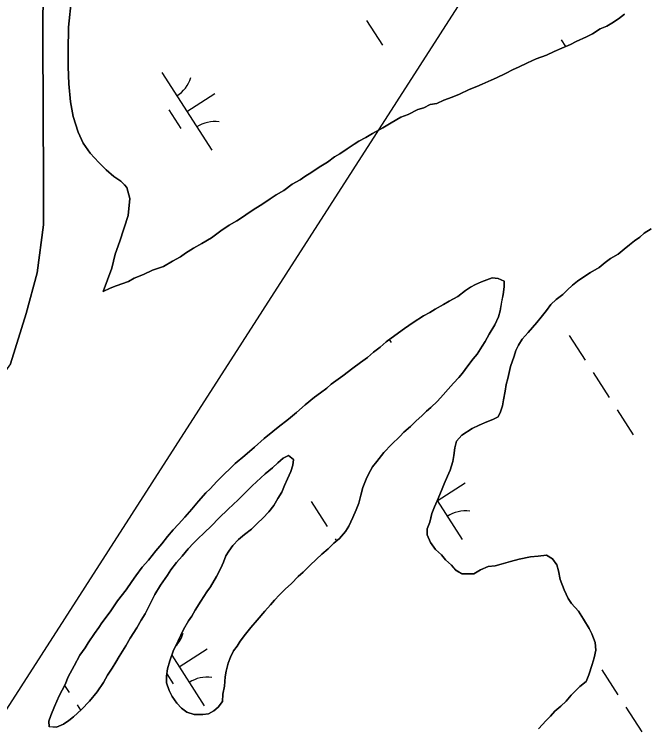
# Model space of a CAD drawing. Extents: x 3937982 to 3958556, y 219448 to 241894.
# Drawn here: x 3944447.9 to 3944792.4, y 233108.6 to 233495.7 of the extents above; entities that cross this region are included whole.
import ezdxf

# ---------------------------------------------------------------- set-up
doc = ezdxf.new("R2010")
doc.units = 0
for name, color, linetype in [('V-TOPO-SHOR', 7, 'Continuous'), ('V-UTIL-LINE', 7, 'Continuous'), ('V-WETL-SWMP', 7, 'Continuous')]:
    doc.layers.add(name, color=color, linetype=linetype)

msp = doc.modelspace()

# ---------------------------------------------------------------- linework, layer by layer
at = {"layer": 'V-TOPO-SHOR'}
for points in [[(3944445.886, 233306.334), (3944454.348, 233333.615), (3944460.386, 233355.627), (3944463.822, 233381.649), (3944463.829, 233404.331), (3944463.396, 233482.837), (3944463.657, 233513.467), (3944468.496, 233556.407), (3944474.265, 233591.678), (3944482.33, 233633.397), (3944496.476, 233711.563), (3944510.457, 233799.744), (3944518.883, 233835.275), (3944529.109, 233873.431), (3944531.382, 233896.463)], [(3944480.577, 233519.973), (3944477.366, 233488.792), (3944477.194, 233475.835), (3944477.079, 233467.294), (3944477.546, 233458.011), (3944478.447, 233448.277), (3944479.815, 233440.306), (3944482.5, 233431.876), (3944485.365, 233425.8), (3944489.126, 233420.448), (3944493.77, 233415.378), (3944497.692, 233411.349), (3944501.917, 233407.759), (3944505.712, 233405.205), (3944507.748, 233403.264), (3944508.909, 233401.922), (3944510.597, 233395.862), (3944509.737, 233386.595), (3944505.135, 233372.812), (3944502.685, 233365.775), (3944500.818, 233358.14), (3944496.087, 233345.551)], [(3944496.087, 233345.551), (3944499.957, 233347.251), (3944503.126, 233348.609), (3944509.802, 233350.968), (3944512.974, 233352.674), (3944517.9, 233354.71), (3944522.829, 233357.094), (3944528.803, 233359.113), (3944533.737, 233361.847), (3944537.968, 233364.239), (3944540.795, 233366.301), (3944545.03, 233369.044), (3944549.609, 233371.432), (3944554.897, 233374.512), (3944559.845, 233378.292), (3944564.435, 233381.381), (3944568.666, 233383.775), (3944572.194, 233386.175), (3944574.666, 233387.893), (3944578.902, 233390.636), (3944582.078, 233392.694), (3944586.668, 233395.78), (3944589.842, 233397.839), (3944594.073, 233400.231), (3944598.667, 233403.667), (3944602.896, 233406.061), (3944605.37, 233407.777), (3944609.249, 233410.176), (3944613.134, 233412.922), (3944617.717, 233415.66), (3944621.602, 233418.409), (3944624.425, 233420.121), (3944628.31, 233422.867), (3944632.191, 233425.265), (3944634.663, 233426.982), (3944638.537, 233429.03), (3944642.064, 233431.082), (3944647.702, 233434.156), (3944652.286, 233436.894), (3944657.576, 233439.972), (3944661.44, 233441.322), (3944666.724, 233444.05), (3944669.888, 233445.057), (3944673.409, 233446.759), (3944676.917, 233447.412), (3944680.788, 233449.11), (3944685.359, 233450.8), (3944689.229, 233452.498), (3944694.507, 233454.875), (3944698.728, 233456.569), (3944701.546, 233457.933), (3944706.472, 233459.967), (3944709.288, 233461.329), (3944714.217, 233463.71), (3944718.442, 233465.754), (3944721.26, 233467.116), (3944726.19, 233469.5), (3944730.765, 233471.54), (3944736.389, 233473.563), (3944740.616, 233475.607), (3944744.835, 233477.301), (3944749.412, 233479.339), (3944752.582, 233481.047), (3944758.21, 233483.42), (3944761.383, 233485.126), (3944765.618, 233487.871), (3944769.134, 233489.222), (3944771.954, 233490.934), (3944775.485, 233493.337), (3944778.666, 233495.743)], [(3944793.133, 233379.402), (3944789.393, 233377.133), (3944787.044, 233374.848), (3944784.238, 233373.029), (3944781.424, 233370.748), (3944778.612, 233368.466), (3944775.329, 233365.728), (3944771.127, 233363.465), (3944768.315, 233361.183), (3944765.032, 233358.443), (3944760.359, 233355.723), (3944756.619, 233353.454), (3944753.342, 233351.181), (3944750.528, 233348.897), (3944747.71, 233346.153), (3944745.361, 233343.866), (3944741.615, 233341.134), (3944738.797, 233338.387), (3944736.436, 233335.174), (3944733.606, 233331.502), (3944731.248, 233328.749), (3944728.893, 233325.999), (3944726.54, 233323.248), (3944723.245, 233319.58), (3944721.346, 233316.361), (3944719.919, 233313.596), (3944718.948, 233310.364), (3944717.021, 233304.825), (3944715.542, 233298.353), (3944714.573, 233295.119), (3944714.059, 233291.416), (3944713.07, 233286.792), (3944712.564, 233283.552), (3944711.594, 233280.318), (3944710.166, 233277.555), (3944707.367, 233276.202), (3944704.102, 233274.852), (3944699.906, 233273.054), (3944696.17, 233271.25), (3944690.559, 233267.612), (3944687.732, 233264.405), (3944686.755, 233260.709), (3944686.237, 233256.541), (3944685.731, 233253.303), (3944684.277, 233248.685), (3944682.844, 233245.457), (3944680.933, 233241.308), (3944679.493, 233237.617), (3944677.101, 233232.084), (3944675.668, 233228.856), (3944674.228, 233225.168), (3944673.239, 233220.541), (3944671.799, 233216.853), (3944671.756, 233213.607), (3944673.554, 233209.408), (3944676.288, 233205.662), (3944679.497, 233202.838), (3944681.779, 233200.024), (3944684.986, 233197.2), (3944687.267, 233194.386), (3944690.489, 233192.49), (3944693.735, 233192.447), (3944696.979, 233192.404), (3944700.721, 233194.673), (3944704.917, 233196.471), (3944708.632, 233196.887), (3944711.891, 233197.771), (3944717.009, 233199.094), (3944721.664, 233200.424), (3944727.709, 233201.734), (3944731.889, 233202.144), (3944736.532, 233202.545), (3944739.754, 233200.647), (3944742.029, 233197.37)], [(3944560.939, 233127.197), (3944561.924, 233131.59), (3944562.223, 233136.688), (3944562.727, 233139.694), (3944563.943, 233144.085), (3944565.147, 233147.315), (3944566.814, 233150.772), (3944568.705, 233153.295), (3944570.364, 233156.058), (3944573.196, 233159.73), (3944576.258, 233163.398), (3944579.555, 233167.295), (3944583.796, 233172.341), (3944586.856, 233175.778), (3944588.976, 233178.301), (3944591.796, 233181.045), (3944594.851, 233184.251), (3944598.136, 233187.222), (3944601.899, 233191.113), (3944604.479, 233193.399), (3944608.237, 233197.059), (3944611.762, 233200.489), (3944614.58, 233203.236), (3944618.094, 233205.97), (3944621.152, 233209.177), (3944624.197, 233211.686), (3944627.492, 233215.352), (3944629.389, 233218.342), (3944631.535, 233222.95), (3944633.215, 233227.101), (3944634.654, 233230.791), (3944635.871, 233235.182), (3944636.854, 233239.342), (3944638.767, 233243.722), (3944639.963, 233246.489), (3944642.103, 233250.401), (3944644.46, 233253.385), (3944648.235, 233258.204), (3944652.466, 233262.554), (3944656.928, 233266.9), (3944659.044, 233269.189), (3944662.798, 233272.386), (3944665.852, 233275.36), (3944668.901, 233278.102), (3944671.486, 233280.619), (3944673.831, 233282.673), (3944677.355, 233286.106), (3944680.415, 233289.542), (3944683.237, 233292.52), (3944686.061, 233295.727), (3944688.885, 233298.937), (3944691.003, 233301.228), (3944693.837, 233305.132), (3944696.672, 233309.035), (3944698.792, 233311.558), (3944701.632, 233315.927), (3944703.289, 233318.456), (3944705.427, 233322.368), (3944708.509, 233327.428), (3944710.422, 233331.809), (3944711.393, 233335.043), (3944712.153, 233339.901), (3944712.9, 233343.833), (3944713.418, 233347.998), (3944713.459, 233351.013), (3944710.232, 233352.447), (3944706.994, 233352.955), (3944704.194, 233351.83), (3944701.165, 233350.712), (3944697.903, 233349.364), (3944695.33, 233347.775), (3944692.525, 233345.959), (3944688.308, 233342.768), (3944683.638, 233340.28), (3944680.599, 233338.465), (3944676.161, 233335.973), (3944673.124, 233334.158), (3944669.853, 233332.346), (3944664.24, 233328.71), (3944659.56, 233325.528), (3944654.176, 233321.655), (3944649.492, 233318.241), (3944646.207, 233315.269), (3944642.695, 233312.533), (3944639.412, 233309.795), (3944635.664, 233307.063), (3944631.449, 233303.872), (3944626.063, 233299.77), (3944619.741, 233295.217), (3944617.396, 233293.161), (3944613.884, 233290.656), (3944610.605, 233288.15), (3944605.681, 233284.041), (3944600.989, 233279.929), (3944596.535, 233276.28), (3944590.913, 233271.948), (3944588.101, 233269.667), (3944583.411, 233265.788), (3944578.25, 233261.219), (3944572.858, 233256.654), (3944567.697, 233252.316)], [(3944567.697, 233252.316), (3944565.115, 233249.801), (3944561.592, 233246.368), (3944557.83, 233242.477), (3944554.068, 233238.584), (3944551.719, 233236.296), (3944547.721, 233231.944), (3944544.184, 233227.586), (3944540.416, 233223.23), (3944536.887, 233219.337), (3944534.065, 233216.359), (3944531.003, 233212.689), (3944527.935, 233208.79), (3944524.638, 233204.89), (3944520.63, 233199.842), (3944517.335, 233196.176), (3944513.794, 233191.355), (3944511.666, 233188.369), (3944508.592, 233183.771), (3944503.875, 233177.806), (3944499.855, 233171.832), (3944495.37, 233165.862), (3944493.713, 233163.332), (3944491.352, 233160.119), (3944488.038, 233155.06), (3944486.377, 233152.302), (3944483.545, 233148.396), (3944480.454, 233142.641), (3944477.128, 233136.657), (3944475.451, 233132.506), (3944472.352, 233126.286), (3944469.727, 233120.525), (3944467.808, 233115.681), (3944466.608, 233112.681), (3944466.8, 233109.667), (3944470.739, 233109.382), (3944474.701, 233110.953), (3944477.509, 233113.003), (3944480.088, 233115.055), (3944484.313, 233118.94), (3944488.779, 233123.517), (3944492.787, 233128.565), (3944496.332, 233133.62), (3944498.471, 233137.534), (3944501.074, 233141.439), (3944502.97, 233144.661), (3944504.866, 233147.651), (3944508.42, 233153.4), (3944510.793, 233157.543), (3944514.349, 233163.291), (3944516.722, 233167.434), (3944518.854, 233170.883), (3944520.282, 233173.646), (3944522.426, 233178.025), (3944524.093, 233181.248), (3944527.173, 233186.309), (3944530.958, 233191.822), (3944532.848, 233194.581), (3944535.916, 233198.714), (3944538.978, 233202.15), (3944542.275, 233206.047), (3944545.097, 233209.025), (3944547.215, 233211.317), (3944550.973, 233214.977), (3944554.727, 233218.403), (3944558.958, 233222.753), (3944563.656, 233227.328), (3944566.712, 233230.302), (3944569.057, 233232.358), (3944572.579, 233235.789), (3944576.811, 233240.138), (3944581.507, 233244.48), (3944583.856, 233246.77), (3944587.839, 233249.963), (3944590.891, 233252.705), (3944593.707, 233255.218), (3944596.506, 233256.572), (3944599.261, 233254.448), (3944598.988, 233251.437), (3944597.782, 233247.974), (3944596.109, 233244.056), (3944594.436, 233240.368), (3944592.996, 233236.677), (3944590.864, 233233.229), (3944588.728, 233229.546), (3944585.9, 233226.106), (3944582.609, 233222.671), (3944579.788, 233219.927), (3944576.501, 233216.724), (3944572.752, 233213.758), (3944569.469, 233211.02), (3944566.413, 233207.815), (3944564.285, 233204.829), (3944562.63, 233202.3), (3944561.424, 233198.838), (3944559.99, 233195.611), (3944557.611, 233191.007), (3944554.291, 233185.486), (3944552.401, 233182.727), (3944549.087, 233177.67), (3944546.009, 233172.841)], [(3944742.029, 233197.37), (3944742.912, 233194.114), (3944743.778, 233189.465), (3944746.023, 233183.87), (3944748.279, 233179.202), (3944750.096, 233176.397), (3944753.752, 233172.174), (3944756.478, 233167.965), (3944759.654, 233162.82), (3944761.01, 233160.021), (3944762.804, 233155.359), (3944763.211, 233151.182), (3944762.228, 233147.02), (3944761.251, 233143.323), (3944759.322, 233137.784), (3944757.883, 233134.093), (3944754.602, 233131.355), (3944752.253, 233129.067), (3944749.904, 233126.78), (3944747.077, 233123.57), (3944744.259, 233120.826), (3944740.976, 233118.088), (3944738.621, 233115.335), (3944736.272, 233113.05), (3944732.039, 233108.466)], [(3944546.009, 233172.841), (3944544.11, 233169.622), (3944542.453, 233167.092), (3944539.609, 233162.261), (3944536.746, 233156.271), (3944534.118, 233150.51), (3944532.197, 233145.433), (3944530.978, 233141.044), (3944530.462, 233137.11), (3944530.413, 233133.401), (3944531.982, 233129.204), (3944533.561, 233125.938), (3944536.066, 233122.428), (3944538.579, 233119.612), (3944541.565, 233117.486), (3944545.491, 233116.273), (3944550.127, 233116.212), (3944553.146, 233116.636), (3944556.181, 233118.219), (3944558.528, 233120.273), (3944560.885, 233123.257), (3944560.939, 233127.197)]]:
    msp.add_lwpolyline(points, dxfattribs=at)
at = {"layer": 'V-UTIL-LINE'}
msp.add_lwpolyline([(3948094.548, 238926.698), (3947981.77, 238738.296), (3948844.302, 237642.921), (3949260.796, 236134.673), (3945931.135, 235655.081), (3945509.058, 234777.685), (3943601.185, 231807.758)], dxfattribs=at)
at = {"layer": 'V-WETL-SWMP'}
for p, q in [((3944638.886, 233492.354), (3944647.546, 233478.9)), ((3944744.473, 233481.828), (3944746.819, 233478.184)), ((3944527.905, 233464.083), (3944554.967, 233422.04)), ((3944541.436, 233443.062), (3944556.572, 233452.804)), ((3944531.701, 233443.931), (3944538.196, 233433.84)), ((3944748.734, 233321.697), (3944757.394, 233308.244)), ((3944651.167, 233319.462), (3944652.236, 233317.802)), ((3944761.724, 233301.517), (3944770.384, 233288.063)), ((3944774.714, 233281.336), (3944783.374, 233267.882)), ((3944677.264, 233232.043), (3944692.4, 233241.786)), ((3944608.867, 233231.668), (3944617.527, 233218.214)), ((3944677.157, 233232.21), (3944690.795, 233211.022)), ((3944673.801, 233223.169), (3944674.024, 233222.822)), ((3944621.857, 233211.487), (3944622.584, 233210.357)), ((3944537.397, 233142.014), (3944552.532, 233151.756)), ((3944533.308, 233148.367), (3944550.928, 233120.992)), ((3944766.414, 233140.418), (3944775.074, 233126.965)), ((3944530.618, 233138.29), (3944534.157, 233132.793)), ((3944475.201, 233132.005), (3944477.66, 233128.185)), ((3944481.99, 233121.458), (3944483.871, 233118.534)), ((3944779.404, 233120.238), (3944788.063, 233106.784))]:
    msp.add_line(p, q, dxfattribs=at)
for points in [[(3944531.381, 233896.464), (3944529.108, 233873.431), (3944518.882, 233835.274), (3944510.457, 233799.744), (3944496.475, 233711.563), (3944482.331, 233633.398), (3944474.266, 233591.678), (3944468.497, 233556.408), (3944463.656, 233513.466), (3944463.397, 233482.836), (3944463.829, 233404.331), (3944463.823, 233381.65), (3944460.385, 233355.627), (3944454.349, 233333.616), (3944445.887, 233306.334), (3944438.761, 233296.632), (3944436.979, 233294.207)], [(3944778.666, 233495.744), (3944775.486, 233493.337), (3944771.955, 233490.935), (3944769.134, 233489.223), (3944765.617, 233487.87), (3944761.383, 233485.127), (3944758.211, 233483.42), (3944752.582, 233481.046), (3944749.411, 233479.338), (3944744.835, 233477.3), (3944740.615, 233475.607), (3944736.389, 233473.563), (3944730.765, 233471.539), (3944726.189, 233469.5), (3944721.26, 233467.117), (3944718.443, 233465.755), (3944714.217, 233463.711), (3944709.288, 233461.328), (3944706.471, 233459.966), (3944701.546, 233457.932), (3944698.729, 233456.57), (3944694.508, 233454.876), (3944689.229, 233452.497), (3944685.358, 233450.799), (3944680.787, 233449.111), (3944676.916, 233447.413), (3944673.409, 233446.76), (3944669.888, 233445.057), (3944666.725, 233444.049), (3944661.441, 233441.321), (3944657.575, 233439.972), (3944652.286, 233436.894), (3944647.702, 233434.156), (3944642.063, 233431.082), (3944638.537, 233429.029), (3944634.662, 233426.982), (3944632.19, 233425.265), (3944628.31, 233422.867), (3944624.425, 233420.12), (3944621.603, 233418.408), (3944617.718, 233415.661), (3944613.134, 233412.923), (3944609.249, 233410.175), (3944605.369, 233407.778), (3944602.897, 233406.061), (3944598.667, 233403.668), (3944594.073, 233400.231), (3944589.843, 233397.838), (3944586.667, 233395.781), (3944582.078, 233392.693), (3944578.902, 233390.636), (3944574.667, 233387.893), (3944572.195, 233386.176), (3944568.665, 233383.774), (3944564.435, 233381.381), (3944559.846, 233378.293), (3944554.898, 233374.511), (3944549.609, 233371.432), (3944545.029, 233369.044), (3944540.794, 233366.301), (3944537.968, 233364.239), (3944533.738, 233361.846), (3944528.804, 233359.113), (3944522.829, 233357.093), (3944517.9, 233354.709), (3944512.975, 233352.675), (3944509.803, 233350.968), (3944503.125, 233348.608), (3944499.958, 233347.25), (3944496.087, 233345.552), (3944500.817, 233358.141), (3944502.686, 233365.775), (3944505.135, 233372.812), (3944509.737, 233386.595), (3944510.596, 233395.862), (3944508.909, 233401.923), (3944507.748, 233403.264), (3944505.712, 233405.205), (3944501.917, 233407.759), (3944497.693, 233411.35), (3944493.77, 233415.378), (3944489.125, 233420.448), (3944485.366, 233425.799), (3944482.501, 233431.876), (3944479.815, 233440.306), (3944478.448, 233448.277), (3944477.546, 233458.01), (3944477.08, 233467.295), (3944477.193, 233475.835), (3944477.365, 233488.793), (3944480.577, 233519.974)], [(3944756.618, 233353.455), (3944760.358, 233355.724), (3944765.032, 233358.444), (3944768.314, 233361.183), (3944771.127, 233363.465), (3944775.33, 233365.728), (3944778.613, 233368.466), (3944781.425, 233370.748), (3944784.238, 233373.029), (3944787.045, 233374.847), (3944789.394, 233377.134), (3944793.133, 233379.403)], [(3944567.698, 233252.316), (3944572.857, 233256.653), (3944578.25, 233261.219), (3944583.412, 233265.788), (3944588.101, 233269.667), (3944590.913, 233271.949), (3944596.535, 233276.28), (3944600.989, 233279.93), (3944605.681, 233284.042), (3944610.605, 233288.15), (3944613.884, 233290.657), (3944617.395, 233293.161), (3944619.741, 233295.217), (3944626.062, 233299.77), (3944631.449, 233303.872), (3944635.665, 233307.063), (3944639.411, 233309.795), (3944642.694, 233312.534), (3944646.208, 233315.27), (3944649.493, 233318.241), (3944654.176, 233321.656), (3944659.56, 233325.527), (3944664.24, 233328.711), (3944669.853, 233332.346), (3944673.123, 233334.158), (3944676.161, 233335.972), (3944680.6, 233338.464), (3944683.638, 233340.279), (3944688.308, 233342.767), (3944692.524, 233345.958), (3944695.331, 233347.775), (3944697.902, 233349.364), (3944701.166, 233350.712), (3944704.195, 233351.831), (3944706.993, 233352.954), (3944710.232, 233352.447), (3944713.459, 233351.013), (3944713.419, 233347.999), (3944712.9, 233343.832), (3944712.152, 233339.901), (3944711.392, 233335.042), (3944710.422, 233331.808), (3944708.509, 233327.428), (3944705.428, 233322.368), (3944703.289, 233318.455), (3944701.632, 233315.926), (3944698.792, 233311.558), (3944696.672, 233309.036), (3944693.838, 233305.132), (3944691.004, 233301.228), (3944688.886, 233298.937), (3944686.062, 233295.728), (3944683.237, 233292.52), (3944680.415, 233289.543), (3944677.355, 233286.106), (3944673.831, 233282.674), (3944671.486, 233280.619), (3944668.902, 233278.102), (3944665.851, 233275.36), (3944662.797, 233272.387), (3944659.045, 233269.19), (3944656.928, 233266.9), (3944652.465, 233262.553), (3944648.234, 233258.204), (3944644.46, 233253.385), (3944642.102, 233250.402), (3944639.963, 233246.489), (3944638.767, 233243.722), (3944636.854, 233239.342), (3944635.871, 233235.182), (3944634.654, 233230.792), (3944633.214, 233227.101), (3944631.536, 233222.95), (3944629.388, 233218.341), (3944627.493, 233215.352), (3944624.198, 233211.686), (3944621.151, 233209.176), (3944618.094, 233205.97), (3944614.58, 233203.235), (3944611.761, 233200.49), (3944608.238, 233197.058), (3944604.479, 233193.398), (3944601.898, 233191.114), (3944598.137, 233187.222), (3944594.851, 233184.251), (3944591.795, 233181.046), (3944588.976, 233178.301), (3944586.856, 233175.778), (3944583.796, 233172.341), (3944579.555, 233167.296), (3944576.258, 233163.398), (3944573.195, 233159.729), (3944570.364, 233156.057), (3944568.704, 233153.296), (3944566.815, 233150.771), (3944565.147, 233147.315), (3944563.944, 233144.085), (3944562.727, 233139.695), (3944562.223, 233136.688), (3944561.924, 233131.591), (3944560.938, 233127.198)], [(3944732.038, 233108.467), (3944736.273, 233113.049), (3944738.622, 233115.336), (3944740.977, 233118.087), (3944744.259, 233120.826), (3944747.078, 233123.571), (3944749.903, 233126.78), (3944752.252, 233129.067), (3944754.601, 233131.355), (3944757.883, 233134.094), (3944759.323, 233137.784), (3944761.252, 233143.324), (3944762.228, 233147.02), (3944763.211, 233151.181), (3944762.803, 233155.36), (3944761.009, 233160.021), (3944759.655, 233162.821), (3944756.477, 233167.965), (3944753.751, 233172.174), (3944750.097, 233176.396), (3944748.279, 233179.203), (3944746.023, 233183.87), (3944743.778, 233189.465), (3944742.912, 233194.113), (3944742.028, 233197.371), (3944739.753, 233200.647), (3944736.532, 233202.545), (3944731.889, 233202.143), (3944727.71, 233201.735), (3944721.664, 233200.424), (3944717.009, 233199.094), (3944711.891, 233197.771), (3944708.633, 233196.887), (3944704.918, 233196.472), (3944700.72, 233194.673), (3944696.98, 233192.404), (3944693.735, 233192.447), (3944690.489, 233192.49), (3944687.268, 233194.387), (3944684.987, 233197.2), (3944681.778, 233200.025), (3944679.497, 233202.838), (3944676.288, 233205.663), (3944673.555, 233209.409), (3944671.756, 233213.606), (3944671.799, 233216.852), (3944673.239, 233220.542), (3944674.228, 233225.167), (3944675.668, 233228.857), (3944677.102, 233232.084), (3944679.494, 233237.618), (3944680.934, 233241.308), (3944682.844, 233245.457), (3944684.278, 233248.684), (3944685.731, 233253.302), (3944686.237, 233256.541), (3944686.756, 233260.708), (3944687.733, 233264.405), (3944690.558, 233267.613), (3944696.171, 233271.249), (3944699.905, 233273.054), (3944704.102, 233274.853), (3944707.366, 233276.201), (3944710.166, 233277.555), (3944711.594, 233280.319), (3944712.565, 233283.552), (3944713.071, 233286.791), (3944714.06, 233291.416), (3944714.573, 233295.119), (3944715.543, 233298.352), (3944717.02, 233304.825), (3944718.949, 233310.364), (3944719.919, 233313.597), (3944721.347, 233316.36), (3944723.244, 233319.581), (3944726.539, 233323.248), (3944728.894, 233325.999), (3944731.249, 233328.75), (3944733.605, 233331.501), (3944736.436, 233335.173), (3944738.797, 233338.388), (3944741.616, 233341.133), (3944745.362, 233343.866), (3944747.711, 233346.153), (3944750.529, 233348.898), (3944753.342, 233351.18), (3944756.618, 233353.455)], [(3944560.938, 233127.198), (3944560.886, 233123.257), (3944558.528, 233120.274), (3944556.182, 233118.219), (3944553.146, 233116.636), (3944550.127, 233116.212), (3944545.49, 233116.274), (3944541.564, 233117.485), (3944538.578, 233119.611), (3944536.065, 233122.427), (3944533.561, 233125.938), (3944531.982, 233129.205), (3944530.414, 233133.4), (3944530.463, 233137.109), (3944530.979, 233141.044), (3944532.197, 233145.433), (3944534.119, 233150.509), (3944536.746, 233156.271), (3944539.608, 233162.261), (3944542.454, 233167.092), (3944544.111, 233169.621), (3944546.008, 233172.842), (3944549.087, 233177.67), (3944552.4, 233182.727), (3944554.291, 233185.485), (3944557.611, 233191.006), (3944559.99, 233195.611), (3944561.424, 233198.838), (3944562.63, 233202.3), (3944564.286, 233204.829), (3944566.413, 233207.815), (3944569.469, 233211.021), (3944572.752, 233213.759), (3944576.501, 233216.724), (3944579.789, 233219.926), (3944582.608, 233222.671), (3944585.9, 233226.106), (3944588.728, 233229.546), (3944590.864, 233233.228), (3944592.996, 233236.678), (3944594.436, 233240.368), (3944596.108, 233244.056), (3944597.783, 233247.975), (3944598.988, 233251.437), (3944599.26, 233254.448), (3944596.506, 233256.571), (3944593.706, 233255.217), (3944590.89, 233252.704), (3944587.839, 233249.962), (3944583.855, 233246.769), (3944581.506, 233244.481), (3944576.811, 233240.138), (3944572.58, 233235.789), (3944569.057, 233232.358), (3944566.711, 233230.302), (3944563.657, 233227.328), (3944558.959, 233222.753), (3944554.728, 233218.404), (3944550.973, 233214.976), (3944547.214, 233211.316), (3944545.097, 233209.025), (3944542.275, 233206.048), (3944538.977, 233202.15), (3944535.917, 233198.713), (3944532.848, 233194.58), (3944530.957, 233191.823), (3944527.174, 233186.308), (3944524.093, 233181.248), (3944522.427, 233178.024), (3944520.282, 233173.647), (3944518.854, 233170.883), (3944516.722, 233167.434), (3944514.348, 233163.292), (3944510.794, 233157.542), (3944508.42, 233153.4), (3944504.866, 233147.65), (3944502.971, 233144.661), (3944501.074, 233141.44), (3944498.471, 233137.533), (3944496.333, 233133.62), (3944492.788, 233128.566), (3944488.779, 233123.518), (3944484.313, 233118.94), (3944480.088, 233115.054), (3944477.51, 233113.002), (3944474.701, 233110.952), (3944470.738, 233109.382), (3944466.8, 233109.666), (3944466.608, 233112.682), (3944467.807, 233115.681), (3944469.727, 233120.524), (3944472.353, 233126.286), (3944475.45, 233132.506), (3944477.128, 233136.657), (3944480.454, 233142.641), (3944483.544, 233148.397), (3944486.378, 233152.301), (3944488.038, 233155.061), (3944491.351, 233160.119), (3944493.713, 233163.333), (3944495.369, 233165.862)], [(3944495.369, 233165.862), (3944499.854, 233171.831), (3944503.875, 233177.806), (3944508.591, 233183.772), (3944511.666, 233188.369), (3944513.793, 233191.355), (3944517.335, 233196.177), (3944520.629, 233199.843), (3944524.638, 233204.891), (3944527.936, 233208.789), (3944531.002, 233212.69), (3944534.065, 233216.359), (3944536.887, 233219.336), (3944540.416, 233223.231), (3944544.184, 233227.586), (3944547.72, 233231.945), (3944551.719, 233236.297), (3944554.068, 233238.585), (3944557.829, 233242.477), (3944561.591, 233246.369), (3944565.114, 233249.8), (3944567.698, 233252.316)]]:
    msp.add_lwpolyline(points, dxfattribs=at)
for centre, start, end in [((3944526.686, 233466.416), 301.99668, 343.54034), ((3944556.586, 233419.964), 81.99668, 123.54034), ((3944692.414, 233208.946), 81.99668, 123.54034), ((3944522.646, 233165.368), 315.90055, 343.54034), ((3944552.546, 233118.916), 81.99668, 123.54034)]:
    msp.add_arc(centre, 17.623, start, end, dxfattribs=at)

doc.saveas('drawing.dxf')
